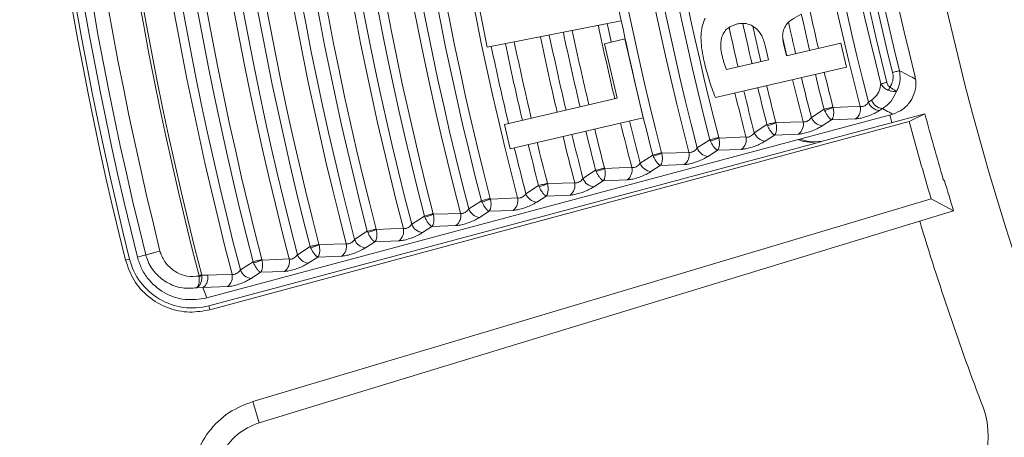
# Model space of a CAD drawing. Header units: millimetres. Extents: x 0 to 1118, y 0 to 864.
# Tile 330 of 512: x 495.22 to 502.85, y 412.14 to 415.38. Entities that reach past the tile are written whole.
import ezdxf

# ---------------------------------------------------------------- set-up
doc = ezdxf.new("R2010")
doc.units = ezdxf.units.MM
doc.styles.add('SLDTEXTSTYLE0', font='TXT', dxfattribs={"width": 0.605})
doc.dimstyles.new('SLDDIMSTYLE3', dxfattribs={"dimtxt": 3.175, "dimasz": 3.302, "dimexe": 0, "dimexo": 0.0625, "dimgap": 0.79375, "dimtad": 0, "dimtih": 1, "dimtoh": 1, "dimdec": 1, "dimlfac": 4, "dimrnd": 1e-09, "dimzin": 12, "dimdsep": 46, "dimtxsty": 'SLDTEXTSTYLE0', "dimsah": 1, "dimcen": 0.09, "dimadec": 0, "dimazin": 3, "dimtfac": 1, "dimtofl": 0, "dimtmove": 0, "dimatfit": 3, "dimfxl": 1, "dimfrac": 2, "dimtolj": 1, "dimtzin": 12, "dimarcsym": 0})

# ---------------------------------------------------------------- blocks, each defined once
blk = doc.blocks.new('_D_9')
at = {"color": 7, "linetype": 'Continuous', "lineweight": 0}
for p, q in [((522.1253, 420.3386), (447.1385, 420.3386)), ((448.7385, 420.3386), (448.7385, 403.9348)), ((448.7385, 382.6583), (448.7385, 399.0621)), ((465.7357, 382.6583), (447.1385, 382.6583))]:
    blk.add_line(p, q, dxfattribs=at)
for points in [[(448.7385, 420.3386), (448.2305, 417.0366), (449.2465, 417.0366)], [(448.7385, 382.6583), (449.2465, 385.9603), (448.2305, 385.9603)]]:
    blk.add_solid(points, dxfattribs=at)
at = {"color": 7, "linetype": 'Continuous', "lineweight": 0, "insert": (443.2814, 403.1549), "char_height": 3.175, "attachment_point": 1, "style": 'SLDTEXTSTYLE0'}
blk.add_mtext('150.7', dxfattribs=at)

msp = doc.modelspace()

# ---------------------------------------------------------------- linework, layer by layer
at = {"color": 7, "linetype": 'Continuous', "lineweight": 15}
for p, q in [((499.7535, 415.9967), (499.8765, 415.3703)), ((498.8392, 415.1667), (498.7208, 415.77)), ((499.8765, 415.3703), (498.8392, 415.1667)), ((499.7475, 415.1942), (499.9049, 415.2308)), ((499.9049, 415.2308), (500.047, 414.6199)), ((499.846, 414.7711), (499.7475, 415.1942)), ((501.0199, 415.0689), (500.9939, 415.1803)), ((501.1353, 415.1956), (501.1574, 415.1009)), ((501.1574, 415.1009), (501.5804, 415.1993)), ((501.5804, 415.1993), (501.6238, 415.013)), ((500.6946, 414.9932), (501.0199, 415.0689)), ((501.6238, 415.013), (500.6081, 414.7766)), ((498.9739, 414.5682), (499.846, 414.7711)), ((496.6654, 413.2229), (501.9758, 414.6458)), ((500.047, 414.6199), (499.0177, 414.3803)), ((502.2309, 414.6513), (501.4263, 414.4357)), ((501.974, 414.5824), (501.9583, 414.6423)), ((501.9758, 414.6458), (501.9839, 414.6481)), ((502.1096, 414.5913), (502.2309, 414.6513)), ((496.6899, 413.1317), (502.1096, 414.5913)), ((499.0177, 414.3803), (498.9739, 414.5682)), ((496.6816, 413.1625), (501.3868, 414.4233)), ((497.0215, 412.42), (502.2801, 413.9913)), ((502.2801, 413.9913), (502.4536, 413.8987)), ((502.4536, 413.8987), (497.0724, 412.2535)), ((496.1922, 413.5572), (496.1277, 413.5398)), ((496.1922, 413.5572), (496.1922, 413.5572))]:
    msp.add_line(p, q, dxfattribs=at)
at = {"color": 9, "linetype": 'Continuous', "lineweight": 0}
for p, q in [((501.3517, 414.6224), (501.45, 414.686)), ((501.4539, 414.6766), (501.45, 414.686)), ((501.5183, 414.7036), (501.5196, 414.6993)), ((501.7943, 414.7406), (501.8181, 414.756)), ((501.9022, 414.6909), (501.8784, 414.6756)), ((501.6945, 414.6116), (501.5086, 414.6044)), ((500.9091, 414.5041), (501.0074, 414.5677)), ((501.0113, 414.5584), (501.0074, 414.5677)), ((501.0758, 414.5853), (501.077, 414.581)), ((501.5086, 414.6044), (501.4358, 414.5573)), ((500.6332, 414.467), (500.6344, 414.4628)), ((501.066, 414.4861), (500.9932, 414.4391)), ((501.252, 414.4933), (501.066, 414.4861)), ((500.4665, 414.3858), (500.5648, 414.4495)), ((500.5687, 414.4402), (500.5648, 414.4495)), ((500.0239, 414.2676), (500.1222, 414.3312)), ((500.1261, 414.3219), (500.1222, 414.3312)), ((500.1906, 414.3488), (500.1918, 414.3446)), ((500.6234, 414.3678), (500.5507, 414.3208)), ((500.8094, 414.3751), (500.6234, 414.3678)), ((499.748, 414.2305), (499.7492, 414.2263)), ((500.1808, 414.2496), (500.1081, 414.2026)), ((500.3668, 414.2568), (500.1808, 414.2496)), ((499.5814, 414.1493), (499.6796, 414.2129)), ((499.6835, 414.2037), (499.6796, 414.2129)), ((499.1388, 414.0311), (499.237, 414.0947)), ((499.2409, 414.0854), (499.237, 414.0947)), ((499.3054, 414.1123), (499.3066, 414.1081)), ((499.7383, 414.1313), (499.6655, 414.0843)), ((499.9242, 414.1386), (499.7383, 414.1313)), ((499.2957, 414.0131), (499.2229, 413.9661)), ((499.4816, 414.0203), (499.2957, 414.0131)), ((498.6962, 413.9128), (498.7945, 413.9764)), ((498.7983, 413.9672), (498.7945, 413.9764)), ((498.8628, 413.994), (498.864, 413.9898)), ((498.2536, 413.7946), (498.3519, 413.8582)), ((498.3557, 413.8489), (498.3519, 413.8582)), ((498.4202, 413.8758), (498.4214, 413.8716)), ((498.8531, 413.8948), (498.7803, 413.8478)), ((499.039, 413.9021), (498.8531, 413.8948)), ((498.4105, 413.7766), (498.3377, 413.7295)), ((498.5964, 413.7838), (498.4105, 413.7766)), ((497.811, 413.6763), (497.9093, 413.7399)), ((497.9131, 413.7307), (497.9093, 413.7399)), ((497.9776, 413.7575), (497.9788, 413.7533)), ((497.3684, 413.558), (497.4667, 413.6216)), ((497.4705, 413.6124), (497.4667, 413.6216)), ((497.535, 413.6393), (497.5363, 413.6351)), ((497.9679, 413.6583), (497.8951, 413.6113)), ((498.1538, 413.6656), (497.9679, 413.6583)), ((497.5253, 413.5401), (497.4525, 413.493)), ((497.7113, 413.5473), (497.5253, 413.5401)), ((496.067, 413.5247), (496.0354, 413.5169)), ((496.9259, 413.4398), (497.0241, 413.5034)), ((497.0279, 413.4942), (497.0241, 413.5034)), ((497.0924, 413.521), (497.0937, 413.5169)), ((496.606, 413.3922), (496.6054, 413.3955)), ((496.6261, 413.4008), (496.627, 413.3931)), ((496.6261, 413.4008), (496.6721, 413.3994)), ((497.0827, 413.4218), (497.01, 413.3748)), ((497.2687, 413.4291), (497.0827, 413.4218)), ((496.8261, 413.3108), (496.6364, 413.3034)), ((496.6362, 413.303), (496.5867, 413.301)), ((496.6362, 413.303), (496.6654, 413.2229)), ((496.6816, 413.1625), (496.6899, 413.1317)), ((497.0215, 412.42), (497.0724, 412.2535))]:
    msp.add_line(p, q, dxfattribs=at)
at = {"color": 9, "linetype": 'Continuous', "lineweight": 0, "flags": 128}
for points in [[(502.034, 414.9849), (502.0308, 414.9841), (502.0265, 414.983), (502.021, 414.9816), (502.0146, 414.98), (502.0073, 414.9782), (501.9992, 414.9762), (501.9904, 414.974), (501.9811, 414.9717)], [(501.8896, 414.8823), (501.8947, 414.8836), (501.9002, 414.885), (501.9061, 414.8865), (501.9123, 414.8881), (501.9186, 414.8897), (501.9249, 414.8913), (501.9312, 414.8929), (501.9373, 414.8944)], [(501.45, 414.686), (501.4579, 414.688), (501.4666, 414.6903), (501.4759, 414.6927), (501.4854, 414.6951), (501.4948, 414.6975), (501.5036, 414.6998), (501.5116, 414.7018), (501.5183, 414.7036)], [(501.5196, 414.6993), (501.6328, 414.7037), (501.73, 414.7076)], [(501.0074, 414.5677), (501.0153, 414.5697), (501.024, 414.572), (501.0333, 414.5744), (501.0429, 414.5768), (501.0522, 414.5792), (501.061, 414.5815), (501.069, 414.5836), (501.0758, 414.5853)], [(501.077, 414.581), (501.1902, 414.5855), (501.2874, 414.5893)], [(500.5648, 414.4495), (500.5727, 414.4515), (500.5814, 414.4537), (500.5907, 414.4561), (500.6003, 414.4586), (500.6096, 414.461), (500.6184, 414.4633), (500.6264, 414.4653), (500.6332, 414.467)], [(500.6344, 414.4628), (500.7476, 414.4673), (500.8448, 414.4711)], [(500.1222, 414.3312), (500.1301, 414.3332), (500.1388, 414.3355), (500.1482, 414.3379), (500.1577, 414.3403), (500.167, 414.3427), (500.1758, 414.345), (500.1838, 414.3471), (500.1906, 414.3488)], [(500.1918, 414.3446), (500.3051, 414.349), (500.4022, 414.3529)], [(499.6796, 414.2129), (499.6875, 414.215), (499.6962, 414.2172), (499.7056, 414.2196), (499.7151, 414.2221), (499.7244, 414.2245), (499.7332, 414.2267), (499.7412, 414.2288), (499.748, 414.2305)], [(499.7492, 414.2263), (499.8625, 414.2308), (499.9596, 414.2346)], [(499.237, 414.0947), (499.2449, 414.0967), (499.2537, 414.099), (499.263, 414.1014), (499.2725, 414.1038), (499.2818, 414.1062), (499.2906, 414.1085), (499.2986, 414.1105), (499.3054, 414.1123)], [(499.3066, 414.1081), (499.4199, 414.1125), (499.517, 414.1164)], [(498.864, 413.9898), (498.9773, 413.9943), (499.0744, 413.9981)], [(498.7945, 413.9764), (498.8023, 413.9784), (498.8111, 413.9807), (498.8204, 413.9831), (498.8299, 413.9856), (498.8392, 413.988), (498.8481, 413.9902), (498.856, 413.9923), (498.8628, 413.994)], [(498.3519, 413.8582), (498.3597, 413.8602), (498.3685, 413.8624), (498.3778, 413.8648), (498.3873, 413.8673), (498.3966, 413.8697), (498.4055, 413.872), (498.4134, 413.874), (498.4202, 413.8758)], [(498.4214, 413.8716), (498.5347, 413.8761), (498.6318, 413.8799)], [(497.9093, 413.7399), (497.9171, 413.7419), (497.9259, 413.7442), (497.9352, 413.7466), (497.9447, 413.749), (497.9541, 413.7515), (497.9629, 413.7537), (497.9708, 413.7558), (497.9776, 413.7575)], [(497.9788, 413.7533), (498.0921, 413.7578), (498.1892, 413.7616)], [(497.4667, 413.6216), (497.4745, 413.6237), (497.4833, 413.6259), (497.4926, 413.6283), (497.5021, 413.6308), (497.5115, 413.6332), (497.5203, 413.6355), (497.5282, 413.6375), (497.535, 413.6393)], [(497.5363, 413.6351), (497.6495, 413.6396), (497.7467, 413.6434)], [(497.0241, 413.5034), (497.032, 413.5054), (497.0407, 413.5077), (497.05, 413.5101), (497.0595, 413.5125), (497.0689, 413.515), (497.0777, 413.5172), (497.0856, 413.5193), (497.0924, 413.521)], [(497.0937, 413.5169), (497.2069, 413.5213), (497.3041, 413.5252)], [(496.6054, 413.3955), (496.6084, 413.3963), (496.6113, 413.397), (496.6141, 413.3977), (496.6167, 413.3984), (496.6193, 413.3991), (496.6217, 413.3997), (496.624, 413.4003), (496.6261, 413.4008)], [(496.6721, 413.3994), (496.7403, 413.4021), (496.8615, 413.4069)]]:
    msp.add_lwpolyline(points, dxfattribs=at)
at = {"color": 7, "linetype": 'Continuous', "lineweight": 15, "flags": 128}
for points in [[(501.4263, 414.4357), (501.3185, 414.4375), (501.2613, 414.4544)], [(501.2476, 414.4507), (501.2826, 414.4376), (501.3868, 414.4233)]]:
    msp.add_lwpolyline(points, dxfattribs=at)
at = {"color": 9, "linetype": 'Continuous', "lineweight": 0}
for centre, radius, start, end in [((523.7232, 420.4083), 28.0099, 165.50061, 194.49938), ((523.7232, 420.4083), 27.9886, 165.50061, 194.49938), ((523.7232, 420.4083), 27.7592, 165.39113, 194.60887), ((523.7232, 420.4083), 27.6886, 165.42335, 194.57665), ((523.7232, 420.4083), 27.5776, 165.49984, 194.50016), ((523.7232, 420.4083), 27.507, 165.49984, 194.50016), ((523.7232, 420.4083), 27.3011, 165.39699, 194.60301), ((523.7232, 420.4083), 28.3707, 166.0265, 193.97425), ((523.7232, 420.4083), 28.2562, 166.03072, 193.97097), ((523.7232, 420.4083), 27.2305, 165.42979, 194.57021), ((523.7232, 420.4083), 27.1195, 165.50761, 194.49239), ((523.7232, 420.4083), 27.0489, 165.50761, 194.49239), ((523.7232, 420.4083), 26.843, 165.40305, 194.59695), ((523.7232, 420.4083), 26.7724, 165.43646, 194.56354), ((523.7232, 420.4083), 26.6614, 165.51565, 194.48435), ((523.7232, 420.4083), 26.5908, 165.51565, 194.48435), ((523.7232, 420.4083), 26.3849, 165.40932, 194.59068), ((523.7232, 420.4083), 26.3143, 165.44336, 194.55664), ((523.7232, 420.4083), 26.2033, 165.52396, 194.47604), ((523.7232, 420.4083), 26.1327, 165.52396, 194.47604), ((523.7232, 420.4083), 25.9268, 165.41581, 194.58419), ((523.7232, 420.4083), 25.8562, 165.4505, 194.5495), ((523.7232, 420.4083), 25.7452, 165.53258, 194.46742), ((523.7232, 420.4083), 25.6746, 165.53258, 194.46742), ((523.7232, 420.4083), 25.4687, 165.42253, 194.57747), ((523.7232, 420.4083), 24.3003, 165.56037, 194.43963), ((523.7232, 420.4083), 24.0944, 165.44423, 194.55577), ((523.7232, 420.4083), 24.0238, 165.48181, 194.51819), ((523.7232, 420.4083), 23.9128, 165.57034, 194.42966), ((523.7232, 420.4083), 22.7201, 165.46855, 194.53145), ((523.7232, 420.4083), 22.6495, 165.50863, 194.49137), ((523.7232, 420.4083), 22.5221, 165.79704, 194.20296), ((523.7232, 420.4083), 22.4729, 165.79704, 194.20296), ((523.7232, 420.4083), 22.4116, 165.96097, 194.03903), ((523.7232, 420.4083), 22.357, 165.96097, 194.03903), ((523.7232, 420.4083), 23.8422, 182.47419, 194.42966), ((523.7232, 420.4083), 22.926, 192.4773, 193.23673), ((523.7232, 420.4083), 24.3709, 191.92064, 194.43963), ((523.7232, 420.4083), 22.9965, 192.52078, 193.23631), ((523.7232, 420.4083), 24.7584, 191.91637, 193.28206), ((523.7232, 420.4083), 24.5525, 191.92319, 193.28358), ((523.7232, 420.4083), 24.4819, 191.92555, 192.26754), ((523.7232, 420.4083), 23.5657, 192.46805, 193.23306), ((523.7232, 420.4083), 23.4547, 192.44993, 193.23368), ((523.7232, 420.4083), 23.3841, 192.5419, 193.23408), ((523.7232, 420.4083), 23.1076, 192.62079, 193.23567), ((523.7232, 420.4083), 25.0106, 191.90818, 193.28024), ((523.7232, 420.4083), 24.94, 191.91045, 193.28075), ((523.7232, 420.4083), 24.829, 191.91406, 193.28155), ((523.7232, 420.4083), 23.1782, 192.88883, 193.23526), ((523.7232, 420.4083), 25.3981, 191.8959, 193.27751), ((523.7232, 420.4083), 25.2871, 191.89938, 193.27828), ((523.7232, 420.4083), 25.2165, 191.90161, 193.27878), ((523.7232, 420.4083), 23.1782, 193.70821, 194.53987), ((523.7232, 420.4083), 23.1076, 193.71006, 194.50066), ((523.7232, 420.4083), 22.9965, 193.71298, 194.40851), ((523.7232, 420.4083), 22.926, 193.71486, 194.40851), ((523.7232, 420.4083), 23.4547, 193.70109, 194.41929), ((523.7232, 420.4083), 23.3841, 193.70289, 194.41929), ((501.7925, 414.9214), 0.1787, 330.39653, 339.05638), ((523.7232, 420.4083), 23.6363, 193.6965, 194.54797), ((523.7232, 420.4083), 23.5657, 193.69827, 194.5096), ((501.3309, 415.1402), 0.4796, 284.8606, 293.1689), ((501.6371, 414.6873), 0.0951, 307.18515, 12.31653), ((501.8897, 414.7771), 0.1022, 200.92727, 263.63863), ((501.9136, 414.7925), 0.1022, 200.91953, 263.6314), ((501.4472, 414.6589), 0.1022, 200.93276, 263.63945), ((523.7232, 420.4083), 24.7584, 193.72842, 194.44924), ((523.7232, 420.4083), 24.5525, 193.73367, 194.56327), ((523.7232, 420.4083), 24.4819, 193.7355, 194.52645), ((500.8879, 415.0231), 0.4808, 284.87101, 293.15895), ((501.1945, 414.5691), 0.0951, 307.18582, 12.32161), ((523.7232, 420.4083), 25.0106, 193.72209, 194.5705), ((523.7232, 420.4083), 24.94, 193.72385, 194.53442), ((523.7232, 420.4083), 24.829, 193.72663, 194.44924), ((500.4451, 414.9056), 0.4816, 284.87777, 293.1531), ((500.7519, 414.4508), 0.0951, 307.18449, 12.33046), ((501.0046, 414.5406), 0.1022, 200.93643, 263.6417), ((523.7232, 420.4083), 25.3981, 193.71262, 194.54209), ((523.7232, 420.4083), 25.2871, 193.71531, 194.45849), ((523.7232, 420.4083), 25.2165, 193.71703, 194.45849), ((500.562, 414.4224), 0.1022, 200.94063, 263.64302), ((500.0021, 414.7885), 0.4827, 284.88808, 293.14323), ((500.3093, 414.3326), 0.0951, 307.18727, 12.33306), ((499.5592, 414.671), 0.4835, 284.89538, 293.13711), ((499.8667, 414.2143), 0.0951, 307.1898, 12.3377), ((500.1194, 414.3041), 0.1022, 200.94167, 263.64627), ((499.6768, 414.1859), 0.1022, 200.94646, 263.64661), ((499.1164, 414.5535), 0.4843, 284.90259, 293.13108), ((499.4241, 414.0961), 0.0951, 307.18919, 12.34155), ((498.9816, 413.9778), 0.0951, 307.18995, 12.34777), ((499.2342, 414.0676), 0.1022, 200.949, 263.6492), ((498.6734, 414.4363), 0.4854, 284.91244, 293.1224), ((498.2306, 414.3187), 0.4861, 284.91837, 293.11692), ((498.539, 413.8596), 0.0951, 307.19268, 12.35005), ((498.7916, 413.9493), 0.1022, 200.95225, 263.65108), ((498.349, 413.8311), 0.1022, 200.95496, 263.6527), ((497.7877, 414.2013), 0.487, 284.92511, 293.10964), ((498.0964, 413.7413), 0.0951, 307.19327, 12.35413), ((497.3449, 414.0836), 0.4876, 284.93061, 293.10458), ((497.6538, 413.623), 0.0951, 307.19179, 12.36027), ((497.9064, 413.7128), 0.1022, 200.95876, 263.65446), ((497.4638, 413.5946), 0.1022, 200.96237, 263.65478), ((496.902, 413.9662), 0.4885, 284.93822, 293.09743), ((497.2112, 413.5048), 0.0951, 307.19258, 12.36218), ((496.6375, 412.9353), 0.458, 91.32264, 93.9456), ((496.7686, 413.3866), 0.0951, 307.19608, 12.36334), ((497.0212, 413.4763), 0.1022, 200.96343, 263.65806)]:
    msp.add_arc(centre, radius, start, end, dxfattribs=at)
at = {"color": 7, "linetype": 'Continuous', "lineweight": 15}
for centre, radius, start, end in [((523.7232, 420.4083), 28.5326, 166.02319, 193.97681), ((523.7232, 420.4083), 28.5, 166.02319, 193.97681), ((523.7232, 420.4083), 28.4375, 166.02319, 193.97681), ((523.7232, 420.4083), 22.25, 165.79659, 194.20341), ((523.7253, 420.3386), 21.875, 187.71645, 264), ((523.7232, 420.4083), 22.25, 194.99551, 196.35621), ((523.7232, 420.4083), 22.3827, 195.06346, 196.6603), ((523.7232, 420.4083), 22.2435, 196.38976, 197.01686), ((523.7253, 420.3386), 22.5, 196.84543, 200.72754), ((496.5522, 413.6455), 0.5, 193.97681, 285), ((502.0971, 412.1541), 0.625, 296, 20.72754), ((497.2167, 411.7816), 0.4935, 107, 198.02778)]:
    msp.add_arc(centre, radius, start, end, dxfattribs=at)
msp.add_ellipse((519.4129, 434.5067), major_axis=(-8.6232, 28.2053), ratio=0.866113, start_param=2.08446, end_param=2.08497, dxfattribs=at)
for points, knots in [([(497.14, 406.5039), (496.747, 407.3052), (495.9216, 408.9881), (494.9718, 411.6873), (494.2516, 414.5458), (493.8199, 417.4632), (493.6749, 420.4083), (493.8197, 423.3536), (494.2524, 426.2704), (494.9689, 429.1309), (495.9623, 431.9073), (497.2231, 434.5729), (498.739, 437.1022), (500.4956, 439.4707), (502.4759, 441.6556), (504.6608, 443.6359), (507.0293, 445.3925), (509.5586, 446.9085), (512.2054, 448.1601), (514.9414, 449.1434), (517.7388, 449.8492), (520.5913, 450.3032), (522.5126, 450.3726), (523.4732, 450.4073)], [0, 0, 0, 0, 0.043645, 0.091666, 0.139688, 0.187709, 0.23573, 0.283752, 0.331773, 0.379795, 0.427816, 0.475838, 0.523859, 0.57188, 0.619902, 0.667923, 0.715945, 0.763966, 0.811987, 0.858991, 0.905994, 0.952997, 1, 1, 1, 1]), ([(497.5433, 443.0689), (496.9297, 442.3235), (495.7002, 440.8299), (494.1013, 438.4025), (492.6936, 435.8608), (491.5028, 433.2002), (490.5408, 430.4353), (489.8118, 427.5836), (489.3229, 424.6785), (489.0834, 421.7704), (489.0947, 418.8786), (489.3416, 416.0211), (489.8199, 413.1948), (490.5257, 410.4291), (491.4587, 407.7421), (492.604, 405.1447), (493.9575, 402.6532), (495.5709, 400.1533), (496.8559, 398.5861), (497.5433, 397.7477)], [0, 0, 0, 0, 0.058748, 0.117702, 0.176654, 0.235398, 0.294707, 0.354238, 0.413765, 0.473066, 0.530775, 0.588694, 0.646616, 0.704331, 0.761659, 0.819183, 0.87671, 0.934045, 1, 1, 1, 1]), ([(495.4547, 400.6311), (494.9671, 401.3617), (493.9912, 402.8238), (492.7416, 405.1583), (491.6585, 407.5821), (490.7682, 410.086), (490.0731, 412.6449), (489.5768, 415.2494), (489.2804, 417.895), (489.1893, 420.5597), (489.3036, 423.2193), (489.6215, 425.854), (490.141, 428.4614), (490.8611, 431.0235), (491.7739, 433.519), (492.8749, 435.9255), (494.1448, 438.2508), (495.1387, 439.7113), (495.6373, 440.4441)], [0, 0, 0, 0, 0.0622333, 0.1245552, 0.1873344, 0.2500552, 0.3123285, 0.3745357, 0.4370628, 0.4999765, 0.5624082, 0.6246363, 0.6870495, 0.7499503, 0.8125397, 0.8748313, 0.9371966, 1, 1, 1, 1]), ([(500.5205, 415.0557), (500.5145, 415.0839), (500.5024, 415.1403), (500.4923, 415.2421), (500.5005, 415.3304), (500.5241, 415.3814), (500.5292, 415.3925)], [0, 0, 0, 0, 0.250208, 0.500693, 0.891901, 1, 1, 1, 1]), ([(501.2723, 415.4222), (501.2483, 415.4101), (501.2061, 415.3888), (501.158, 415.3472), (501.1338, 415.3013), (501.1259, 415.2505), (501.1319, 415.2154), (501.1353, 415.1956)], [0, 0, 0, 0, 0.283018, 0.496195, 0.649256, 0.801826, 1, 1, 1, 1]), ([(500.7763, 415.3471), (500.7504, 415.3384), (500.7103, 415.325), (500.6708, 415.2811), (500.6508, 415.2308), (500.6461, 415.1705), (500.6544, 415.1274), (500.6583, 415.107)], [0, 0, 0, 0, 0.274441, 0.4261, 0.577599, 0.800415, 1, 1, 1, 1]), ([(500.9939, 415.1803), (500.9851, 415.2092), (500.9702, 415.258), (500.9252, 415.3142), (500.8742, 415.3457), (500.8217, 415.3545), (500.7901, 415.3493), (500.7763, 415.3471)], [0, 0, 0, 0, 0.2838253, 0.4798581, 0.6768331, 0.8590838, 1, 1, 1, 1]), ([(500.6583, 415.107), (500.6607, 415.0973), (500.6657, 415.078), (500.676, 415.0394), (500.6871, 415.0117), (500.6946, 414.9932)], [0, 0, 0, 0, 0.250434, 0.500941, 1, 1, 1, 1]), ([(500.6081, 414.7766), (500.5991, 414.7993), (500.5811, 414.8446), (500.5504, 414.9374), (500.5325, 415.0084), (500.5205, 415.0557)], [0, 0, 0, 0, 0.25016, 0.500239, 1, 1, 1, 1]), ([(502.1589, 414.9203), (502.1595, 414.9152), (502.1631, 414.8839), (502.1574, 414.8223), (502.1221, 414.7447), (502.0625, 414.6807), (502.0101, 414.659), (501.9839, 414.6481)], [0, 0, 0, 0, 0.046446, 0.284939, 0.523915, 0.761871, 1, 1, 1, 1]), ([(502.1589, 414.9203), (502.1577, 414.9278), (502.1563, 414.9373), (502.1539, 414.947), (502.1534, 414.9489)], [0, 0, 0, 0, 0.796793, 1, 1, 1, 1]), ([(501.4263, 414.4357), (501.4252, 414.4353), (501.4177, 414.4331), (501.4029, 414.4285), (501.3932, 414.4254), (501.3868, 414.4233)], [0, 0, 0, 0, 0.055986, 0.370663, 1, 1, 1, 1]), ([(496.1277, 413.5398), (496.1367, 413.5111), (496.1547, 413.4537), (496.2183, 413.3526), (496.3301, 413.2558), (496.4963, 413.1976), (496.6091, 413.2145), (496.6654, 413.2229)], [0, 0, 0, 0, 0.125271, 0.250559, 0.500343, 0.750287, 1, 1, 1, 1]), ([(496.3029, 413.5864), (496.3014, 413.586), (496.2932, 413.5838), (496.2751, 413.5789), (496.2487, 413.5719), (496.223, 413.5651), (496.2024, 413.5597), (496.1956, 413.558), (496.1922, 413.5572)], [0, 0, 0, 0, 0.033411, 0.186519, 0.389925, 0.593303, 0.796668, 1, 1, 1, 1]), ([(496.0354, 413.5169), (496.0544, 413.4626), (496.0925, 413.3543), (496.2107, 413.2257), (496.3604, 413.1392), (496.5282, 413.1029), (496.6377, 413.1224), (496.6899, 413.1317)], [0, 0, 0, 0, 0.196574, 0.392976, 0.594222, 0.806643, 1, 1, 1, 1]), ([(496.5778, 411.5737), (496.5621, 411.6441), (496.5305, 411.7848), (496.5708, 412.0003), (496.6726, 412.192), (496.8279, 412.3431), (496.9587, 412.395), (497.0215, 412.42)], [0, 0, 0, 0, 0.1959736, 0.3917754, 0.5924025, 0.8040648, 1, 1, 1, 1])]:
    msp.add_open_spline(points, degree=3, knots=knots, dxfattribs=at)
at = {"color": 9, "linetype": 'Continuous', "lineweight": 0}
for points, knots in [([(501.9593, 414.8576), (501.9649, 414.8664), (501.9781, 414.8874), (501.988, 414.9275), (501.9834, 414.9569), (501.9811, 414.9717)], [0, 0, 0, 0, 0.2675043, 0.6340003, 1, 1, 1, 1]), ([(502.034, 414.9849), (502.0372, 414.9624), (502.0435, 414.9173), (502.0302, 414.8616), (502.0151, 414.8322), (502.0103, 414.8228)], [0, 0, 0, 0, 0.403323, 0.808413, 1, 1, 1, 1]), ([(502.034, 414.9849), (502.0577, 414.9726), (502.0993, 414.9511), (502.141, 414.9296), (502.1589, 414.9203)], [0, 0, 0, 0, 0.570144, 1, 1, 1, 1]), ([(501.8181, 414.756), (501.8324, 414.768), (501.8609, 414.792), (501.8827, 414.84), (501.8879, 414.8721), (501.8896, 414.8823)], [0, 0, 0, 0, 0.40437, 0.809169, 1, 1, 1, 1]), ([(501.9478, 414.8332), (501.9458, 414.8339), (501.9381, 414.8365), (501.9248, 414.8438), (501.906, 414.8591), (501.8959, 414.8734), (501.8896, 414.8823)], [0, 0, 0, 0, 0.083115, 0.318589, 0.576428, 1, 1, 1, 1]), ([(501.9373, 414.8944), (501.9393, 414.8874), (501.9423, 414.8768), (501.9496, 414.8649), (501.9551, 414.8597), (501.9585, 414.858), (501.9593, 414.8576)], [0, 0, 0, 0, 0.489608, 0.737028, 0.934844, 1, 1, 1, 1]), ([(502.0103, 414.8228), (502.0101, 414.8229), (502.0077, 414.8248), (502.0003, 414.8303), (501.9832, 414.842), (501.9673, 414.8523), (501.9593, 414.8576)], [0, 0, 0, 0, 0.0161963, 0.3042104, 0.6502794, 1, 1, 1, 1]), ([(502.0103, 414.8228), (501.9981, 414.7966), (501.9723, 414.7411), (501.9264, 414.7082), (501.9022, 414.6909)], [0, 0, 0, 0, 0.473075, 1, 1, 1, 1]), ([(502.0103, 414.8228), (502.0101, 414.8228), (502.0065, 414.8221), (501.9965, 414.822), (501.9754, 414.8252), (501.9571, 414.8305), (501.9478, 414.8332)], [0, 0, 0, 0, 0.015017, 0.303791, 0.649998, 1, 1, 1, 1]), ([(501.5086, 414.6044), (501.5087, 414.6045), (501.5089, 414.6046), (501.5091, 414.6049), (501.5094, 414.6052), (501.5099, 414.6058), (501.5108, 414.6068), (501.5122, 414.6087), (501.5145, 414.6122), (501.5168, 414.6168), (501.5209, 414.6272), (501.5245, 414.6448), (501.5248, 414.6721), (501.5213, 414.6906), (501.5196, 414.6993)], [0, 0, 0, 0, 0.007815, 0.008903, 0.016521, 0.027641, 0.046249, 0.077542, 0.130682, 0.223372, 0.282746, 0.539267, 0.783818, 1, 1, 1, 1]), ([(501.73, 414.7076), (501.7341, 414.7069), (501.7415, 414.7056), (501.7517, 414.7079), (501.7617, 414.7116), (501.7729, 414.7177), (501.7856, 414.7287), (501.7915, 414.7368), (501.7943, 414.7406)], [0, 0, 0, 0, 0.200181, 0.35992, 0.395272, 0.592791, 0.805058, 1, 1, 1, 1]), ([(501.9839, 414.6481), (501.9746, 414.653), (501.9473, 414.6673), (501.9201, 414.6816), (501.9022, 414.6909)], [0, 0, 0, 0, 0.343462, 1, 1, 1, 1]), ([(501.2874, 414.5893), (501.2915, 414.5886), (501.2989, 414.5873), (501.3091, 414.5897), (501.3191, 414.5933), (501.3303, 414.5995), (501.343, 414.6104), (501.3489, 414.6185), (501.3517, 414.6224)], [0, 0, 0, 0, 0.200185, 0.359972, 0.395327, 0.592849, 0.805126, 1, 1, 1, 1]), ([(501.5086, 414.6044), (501.5085, 414.6044), (501.5084, 414.6044), (501.5081, 414.6045), (501.5079, 414.6047), (501.5073, 414.6049), (501.5064, 414.6053), (501.5049, 414.6062), (501.5021, 414.6079), (501.4987, 414.6106), (501.4915, 414.6171), (501.4807, 414.6297), (501.4662, 414.6519), (501.4578, 414.6687), (501.4539, 414.6766)], [0, 0, 0, 0, 0.007839, 0.0089, 0.016507, 0.027649, 0.046262, 0.077537, 0.130633, 0.223397, 0.28274, 0.539261, 0.783813, 1, 1, 1, 1]), ([(501.8784, 414.6756), (501.8692, 414.67), (501.8494, 414.6581), (501.8107, 414.6405), (501.7681, 414.6253), (501.7267, 414.6146), (501.7052, 414.6126), (501.6945, 414.6116)], [0, 0, 0, 0, 0.178278, 0.384437, 0.58839, 0.794245, 1, 1, 1, 1]), ([(501.066, 414.4861), (501.0659, 414.4861), (501.0658, 414.4862), (501.0656, 414.4863), (501.0653, 414.4864), (501.0647, 414.4866), (501.0638, 414.4871), (501.0623, 414.4879), (501.0595, 414.4897), (501.0561, 414.4923), (501.0489, 414.4989), (501.0381, 414.5115), (501.0235, 414.5336), (501.0152, 414.5505), (501.0113, 414.5584)], [0, 0, 0, 0, 0.007781, 0.008905, 0.016512, 0.027652, 0.04627, 0.077599, 0.130759, 0.223546, 0.282739, 0.539339, 0.783864, 1, 1, 1, 1]), ([(501.066, 414.4861), (501.0661, 414.4862), (501.0663, 414.4864), (501.0665, 414.4866), (501.0668, 414.4869), (501.0673, 414.4875), (501.0682, 414.4886), (501.0696, 414.4904), (501.0719, 414.4939), (501.0742, 414.4986), (501.0783, 414.509), (501.0819, 414.5266), (501.0822, 414.5539), (501.0787, 414.5724), (501.077, 414.581)], [0, 0, 0, 0, 0.007809, 0.008897, 0.016522, 0.027643, 0.046251, 0.077604, 0.130754, 0.22352, 0.282741, 0.539345, 0.783864, 1, 1, 1, 1]), ([(501.4358, 414.5573), (501.4266, 414.5518), (501.4068, 414.5398), (501.3681, 414.5222), (501.3256, 414.5071), (501.2841, 414.4963), (501.2627, 414.4943), (501.252, 414.4933)], [0, 0, 0, 0, 0.178241, 0.384399, 0.588358, 0.794226, 1, 1, 1, 1]), ([(500.6234, 414.3678), (500.6235, 414.368), (500.6237, 414.3681), (500.6239, 414.3684), (500.6242, 414.3687), (500.6247, 414.3693), (500.6256, 414.3703), (500.627, 414.3722), (500.6293, 414.3757), (500.6316, 414.3803), (500.6357, 414.3908), (500.6393, 414.4083), (500.6396, 414.4356), (500.6361, 414.4541), (500.6344, 414.4628)], [0, 0, 0, 0, 0.00776, 0.0088999, 0.0165278, 0.0276489, 0.0462637, 0.0776192, 0.1308303, 0.2237215, 0.2827852, 0.5394361, 0.7838917, 1, 1, 1, 1]), ([(500.8448, 414.4711), (500.8489, 414.4704), (500.8563, 414.4691), (500.8665, 414.4714), (500.8765, 414.4751), (500.8877, 414.4812), (500.9004, 414.4921), (500.9063, 414.5002), (500.9091, 414.5041)], [0, 0, 0, 0, 0.200215, 0.360024, 0.395378, 0.592914, 0.805171, 1, 1, 1, 1]), ([(500.4022, 414.3529), (500.4063, 414.3521), (500.4137, 414.3508), (500.4239, 414.3532), (500.4339, 414.3568), (500.4451, 414.363), (500.4578, 414.3739), (500.4637, 414.382), (500.4665, 414.3858)], [0, 0, 0, 0, 0.2002483, 0.3600613, 0.3954368, 0.5929655, 0.8052089, 1, 1, 1, 1]), ([(500.6234, 414.3678), (500.6233, 414.3679), (500.6232, 414.3679), (500.623, 414.368), (500.6227, 414.3682), (500.6221, 414.3684), (500.6212, 414.3688), (500.6197, 414.3697), (500.6169, 414.3714), (500.6135, 414.3741), (500.6063, 414.3806), (500.5955, 414.3932), (500.5809, 414.4154), (500.5726, 414.4322), (500.5687, 414.4402)], [0, 0, 0, 0, 0.00778, 0.008898, 0.016505, 0.02765, 0.046267, 0.077599, 0.13082, 0.223682, 0.282776, 0.539425, 0.783892, 1, 1, 1, 1]), ([(500.9932, 414.4391), (500.984, 414.4335), (500.9642, 414.4216), (500.9255, 414.404), (500.883, 414.3888), (500.8415, 414.3781), (500.8201, 414.3761), (500.8094, 414.3751)], [0, 0, 0, 0, 0.17823, 0.384386, 0.588352, 0.794235, 1, 1, 1, 1]), ([(500.1808, 414.2496), (500.1807, 414.2496), (500.1806, 414.2497), (500.1804, 414.2498), (500.1801, 414.2499), (500.1795, 414.2501), (500.1786, 414.2506), (500.1771, 414.2514), (500.1743, 414.2532), (500.1709, 414.2558), (500.1637, 414.2624), (500.1529, 414.275), (500.1383, 414.2971), (500.13, 414.314), (500.1261, 414.3219)], [0, 0, 0, 0, 0.00778, 0.008898, 0.01651, 0.027649, 0.046271, 0.077664, 0.13089, 0.223876, 0.28278, 0.539514, 0.783928, 1, 1, 1, 1]), ([(500.1808, 414.2496), (500.181, 414.2497), (500.1811, 414.2499), (500.1813, 414.2501), (500.1816, 414.2504), (500.1821, 414.251), (500.183, 414.2521), (500.1844, 414.2539), (500.1867, 414.2574), (500.189, 414.2621), (500.1931, 414.2725), (500.1968, 414.2901), (500.197, 414.3174), (500.1935, 414.3359), (500.1918, 414.3446)], [0, 0, 0, 0, 0.007761, 0.008901, 0.01653, 0.027657, 0.046323, 0.077683, 0.130906, 0.223875, 0.282791, 0.539526, 0.78393, 1, 1, 1, 1]), ([(500.5507, 414.3208), (500.5415, 414.3153), (500.5216, 414.3033), (500.4829, 414.2857), (500.4404, 414.2706), (500.3989, 414.2598), (500.3775, 414.2578), (500.3668, 414.2568)], [0, 0, 0, 0, 0.178205, 0.38436, 0.588335, 0.794213, 1, 1, 1, 1]), ([(499.7383, 414.1313), (499.7384, 414.1315), (499.7385, 414.1316), (499.7387, 414.1319), (499.739, 414.1322), (499.7396, 414.1328), (499.7404, 414.1338), (499.7418, 414.1357), (499.7441, 414.1392), (499.7465, 414.1439), (499.7505, 414.1543), (499.7542, 414.1718), (499.7545, 414.1991), (499.7509, 414.2176), (499.7492, 414.2263)], [0, 0, 0, 0, 0.007806, 0.008946, 0.016581, 0.027702, 0.046375, 0.07774, 0.131017, 0.224056, 0.282865, 0.539624, 0.783975, 1, 1, 1, 1]), ([(499.9596, 414.2346), (499.9637, 414.2339), (499.9711, 414.2326), (499.9814, 414.235), (499.9913, 414.2386), (500.0025, 414.2447), (500.0153, 414.2556), (500.0211, 414.2637), (500.0239, 414.2676)], [0, 0, 0, 0, 0.200331, 0.360128, 0.395482, 0.593019, 0.805241, 1, 1, 1, 1]), ([(499.517, 414.1164), (499.5211, 414.1157), (499.5285, 414.1144), (499.5388, 414.1167), (499.5487, 414.1203), (499.5599, 414.1264), (499.5727, 414.1374), (499.5785, 414.1455), (499.5814, 414.1493)], [0, 0, 0, 0, 0.200306, 0.360176, 0.395534, 0.593079, 0.805304, 1, 1, 1, 1]), ([(499.7383, 414.1313), (499.7381, 414.1314), (499.738, 414.1314), (499.7378, 414.1315), (499.7375, 414.1316), (499.7369, 414.1319), (499.7361, 414.1323), (499.7345, 414.1332), (499.7317, 414.1349), (499.7283, 414.1376), (499.7211, 414.1441), (499.7103, 414.1567), (499.6957, 414.1789), (499.6874, 414.1958), (499.6835, 414.2037)], [0, 0, 0, 0, 0.007836, 0.008903, 0.016565, 0.027714, 0.046384, 0.077779, 0.131013, 0.224063, 0.282874, 0.539629, 0.783972, 1, 1, 1, 1]), ([(500.1081, 414.2026), (500.0989, 414.197), (500.079, 414.185), (500.0403, 414.1675), (499.9978, 414.1523), (499.9563, 414.1416), (499.9349, 414.1396), (499.9242, 414.1386)], [0, 0, 0, 0, 0.178187, 0.384343, 0.588317, 0.794208, 1, 1, 1, 1]), ([(499.2957, 414.0131), (499.2955, 414.0131), (499.2954, 414.0132), (499.2952, 414.0133), (499.2949, 414.0134), (499.2944, 414.0136), (499.2935, 414.0141), (499.2919, 414.0149), (499.2891, 414.0167), (499.2857, 414.0193), (499.2785, 414.0259), (499.2677, 414.0385), (499.2531, 414.0607), (499.2448, 414.0775), (499.2409, 414.0854)], [0, 0, 0, 0, 0.0077836, 0.0089014, 0.0165684, 0.0277107, 0.0463856, 0.0777846, 0.1311252, 0.2241969, 0.2828665, 0.5396972, 0.7840109, 1, 1, 1, 1]), ([(499.2957, 414.0131), (499.2958, 414.0132), (499.2959, 414.0133), (499.2961, 414.0136), (499.2964, 414.0139), (499.297, 414.0145), (499.2978, 414.0156), (499.2992, 414.0174), (499.3015, 414.021), (499.3039, 414.0256), (499.3079, 414.036), (499.3116, 414.0536), (499.3119, 414.0809), (499.3083, 414.0994), (499.3066, 414.1081)], [0, 0, 0, 0, 0.0078058, 0.0088935, 0.0165809, 0.0277089, 0.0463761, 0.0777955, 0.131091, 0.2241991, 0.2828638, 0.5397023, 0.7840054, 1, 1, 1, 1]), ([(499.6655, 414.0843), (499.6563, 414.0788), (499.6364, 414.0668), (499.5977, 414.0492), (499.5552, 414.0341), (499.5137, 414.0233), (499.4923, 414.0213), (499.4816, 414.0203)], [0, 0, 0, 0, 0.1781659, 0.3843143, 0.5882992, 0.7941999, 1, 1, 1, 1]), ([(499.0744, 413.9981), (499.0785, 413.9974), (499.086, 413.9961), (499.0962, 413.9985), (499.1061, 414.0021), (499.1173, 414.0082), (499.1301, 414.0191), (499.136, 414.0272), (499.1388, 414.0311)], [0, 0, 0, 0, 0.2003449, 0.3601926, 0.3955897, 0.5931239, 0.8053486, 1, 1, 1, 1]), ([(498.8531, 413.8948), (498.853, 413.8949), (498.8528, 413.8949), (498.8526, 413.895), (498.8523, 413.8951), (498.8518, 413.8954), (498.8509, 413.8958), (498.8493, 413.8967), (498.8465, 413.8984), (498.8431, 413.9011), (498.8359, 413.9076), (498.8251, 413.9202), (498.8105, 413.9424), (498.8022, 413.9593), (498.7983, 413.9672)], [0, 0, 0, 0, 0.007783, 0.008901, 0.016567, 0.027715, 0.046389, 0.077843, 0.131196, 0.224337, 0.282863, 0.539784, 0.784046, 1, 1, 1, 1]), ([(498.8531, 413.8948), (498.8532, 413.895), (498.8533, 413.8951), (498.8536, 413.8954), (498.8538, 413.8957), (498.8544, 413.8963), (498.8552, 413.8973), (498.8566, 413.8992), (498.8589, 413.9027), (498.8613, 413.9074), (498.8653, 413.9178), (498.869, 413.9354), (498.8693, 413.9627), (498.8657, 413.9812), (498.864, 413.9898)], [0, 0, 0, 0, 0.007805, 0.008893, 0.016581, 0.02771, 0.046385, 0.077805, 0.131158, 0.224299, 0.28286, 0.539782, 0.784028, 1, 1, 1, 1]), ([(499.2229, 413.9661), (499.2137, 413.9605), (499.1939, 413.9485), (499.1552, 413.931), (499.1126, 413.9158), (499.0712, 413.9051), (499.0497, 413.9031), (499.039, 413.9021)], [0, 0, 0, 0, 0.17814, 0.384299, 0.588286, 0.794212, 1, 1, 1, 1]), ([(498.4105, 413.7766), (498.4104, 413.7766), (498.4102, 413.7767), (498.41, 413.7768), (498.4097, 413.7769), (498.4092, 413.7771), (498.4083, 413.7776), (498.4067, 413.7784), (498.4039, 413.7802), (498.4005, 413.7828), (498.3933, 413.7894), (498.3825, 413.802), (498.368, 413.8242), (498.3596, 413.841), (498.3557, 413.8489)], [0, 0, 0, 0, 0.007777, 0.0089, 0.016567, 0.027714, 0.046392, 0.077845, 0.131257, 0.224467, 0.282911, 0.539861, 0.784075, 1, 1, 1, 1]), ([(498.4105, 413.7766), (498.4106, 413.7767), (498.4107, 413.7768), (498.411, 413.7771), (498.4113, 413.7774), (498.4118, 413.778), (498.4126, 413.7791), (498.414, 413.7809), (498.4163, 413.7845), (498.4187, 413.7891), (498.4228, 413.7995), (498.4264, 413.8171), (498.4267, 413.8444), (498.4231, 413.8629), (498.4214, 413.8716)], [0, 0, 0, 0, 0.007753, 0.008892, 0.016531, 0.027716, 0.046392, 0.077871, 0.131229, 0.224437, 0.282904, 0.539858, 0.784077, 1, 1, 1, 1]), ([(498.7803, 413.8478), (498.7711, 413.8423), (498.7513, 413.8303), (498.7126, 413.8127), (498.6701, 413.7976), (498.6286, 413.7868), (498.6071, 413.7848), (498.5964, 413.7838)], [0, 0, 0, 0, 0.178122, 0.38427, 0.588261, 0.794186, 1, 1, 1, 1]), ([(498.6318, 413.8799), (498.636, 413.8792), (498.6434, 413.8779), (498.6536, 413.8802), (498.6636, 413.8838), (498.6748, 413.8899), (498.6875, 413.9009), (498.6934, 413.9089), (498.6962, 413.9128)], [0, 0, 0, 0, 0.200356, 0.3602463, 0.395623, 0.5931503, 0.8053391, 1, 1, 1, 1]), ([(498.1892, 413.7616), (498.1934, 413.7609), (498.2008, 413.7596), (498.211, 413.762), (498.221, 413.7656), (498.2322, 413.7717), (498.2449, 413.7826), (498.2508, 413.7907), (498.2536, 413.7946)], [0, 0, 0, 0, 0.200437, 0.360292, 0.395668, 0.593205, 0.805376, 1, 1, 1, 1]), ([(497.9679, 413.6583), (497.9678, 413.6584), (497.9676, 413.6584), (497.9674, 413.6585), (497.9671, 413.6586), (497.9666, 413.6589), (497.9657, 413.6593), (497.9641, 413.6602), (497.9613, 413.6619), (497.9579, 413.6646), (497.9507, 413.6711), (497.9399, 413.6837), (497.9254, 413.7059), (497.917, 413.7228), (497.9131, 413.7307)], [0, 0, 0, 0, 0.0077767, 0.0088943, 0.0165663, 0.0277126, 0.046446, 0.0779038, 0.1313214, 0.2245475, 0.2829031, 0.5399314, 0.7840956, 1, 1, 1, 1]), ([(497.9679, 413.6583), (497.968, 413.6584), (497.9681, 413.6586), (497.9684, 413.6588), (497.9687, 413.6592), (497.9692, 413.6598), (497.9701, 413.6608), (497.9715, 413.6627), (497.9738, 413.6662), (497.9761, 413.6709), (497.9802, 413.6813), (497.9838, 413.6989), (497.9841, 413.7262), (497.9805, 413.7447), (497.9788, 413.7533)], [0, 0, 0, 0, 0.007758, 0.008897, 0.016537, 0.027723, 0.046451, 0.077882, 0.1313, 0.224582, 0.282907, 0.539937, 0.784102, 1, 1, 1, 1]), ([(498.3377, 413.7295), (498.3285, 413.724), (498.3087, 413.712), (498.27, 413.6945), (498.2275, 413.6793), (498.186, 413.6686), (498.1646, 413.6666), (498.1538, 413.6656)], [0, 0, 0, 0, 0.178106, 0.384249, 0.588251, 0.794177, 1, 1, 1, 1]), ([(497.5253, 413.5401), (497.5254, 413.5402), (497.5255, 413.5403), (497.5258, 413.5406), (497.5261, 413.5409), (497.5266, 413.5415), (497.5275, 413.5426), (497.5289, 413.5444), (497.5312, 413.548), (497.5335, 413.5526), (497.5376, 413.5631), (497.5412, 413.5806), (497.5415, 413.6079), (497.5379, 413.6264), (497.5363, 413.6351)], [0, 0, 0, 0, 0.0078088, 0.0088946, 0.0165872, 0.0277733, 0.0465009, 0.0779902, 0.1314192, 0.2247628, 0.2829483, 0.5400053, 0.7841356, 1, 1, 1, 1]), ([(497.7467, 413.6434), (497.7508, 413.6427), (497.7582, 413.6414), (497.7684, 413.6437), (497.7784, 413.6473), (497.7896, 413.6534), (497.8023, 413.6644), (497.8082, 413.6724), (497.811, 413.6763)], [0, 0, 0, 0, 0.200415, 0.360312, 0.395711, 0.593242, 0.805405, 1, 1, 1, 1]), ([(496.5867, 413.301), (496.5498, 413.2987), (496.4699, 413.2938), (496.3521, 413.338), (496.2548, 413.421), (496.2085, 413.5024), (496.1946, 413.5492), (496.1922, 413.5572)], [0, 0, 0, 0, 0.21877, 0.473746, 0.71865, 0.951892, 1, 1, 1, 1]), ([(496.3029, 413.5864), (496.3046, 413.5806), (496.3149, 413.5459), (496.3491, 413.4849), (496.4212, 413.422), (496.5119, 413.3861), (496.575, 413.3902), (496.606, 413.3922)], [0, 0, 0, 0, 0.044559, 0.268881, 0.506605, 0.757542, 1, 1, 1, 1]), ([(497.3041, 413.5252), (497.3082, 413.5244), (497.3156, 413.5231), (497.3258, 413.5255), (497.3358, 413.5291), (497.347, 413.5352), (497.3598, 413.5461), (497.3656, 413.5542), (497.3684, 413.558)], [0, 0, 0, 0, 0.200438, 0.360367, 0.395768, 0.593308, 0.805472, 1, 1, 1, 1]), ([(497.5253, 413.5401), (497.5252, 413.5401), (497.5251, 413.5402), (497.5248, 413.5403), (497.5245, 413.5404), (497.524, 413.5406), (497.5231, 413.5411), (497.5215, 413.5419), (497.5187, 413.5437), (497.5153, 413.5463), (497.5081, 413.5529), (497.4973, 413.5655), (497.4828, 413.5877), (497.4744, 413.6045), (497.4705, 413.6124)], [0, 0, 0, 0, 0.007775, 0.008898, 0.016626, 0.02777, 0.046503, 0.077963, 0.131432, 0.224727, 0.282944, 0.540027, 0.784132, 1, 1, 1, 1]), ([(497.8951, 413.6113), (497.8859, 413.6058), (497.8661, 413.5938), (497.8274, 413.5762), (497.7849, 413.5611), (497.7434, 413.5503), (497.722, 413.5483), (497.7113, 413.5473)], [0, 0, 0, 0, 0.1780906, 0.3842405, 0.5882351, 0.7941774, 1, 1, 1, 1]), ([(497.0827, 413.4218), (497.0826, 413.4219), (497.0825, 413.4219), (497.0822, 413.422), (497.082, 413.4221), (497.0814, 413.4224), (497.0805, 413.4228), (497.0789, 413.4237), (497.0761, 413.4254), (497.0727, 413.4281), (497.0655, 413.4346), (497.0547, 413.4473), (497.0402, 413.4694), (497.0318, 413.4863), (497.0279, 413.4942)], [0, 0, 0, 0, 0.007775, 0.008898, 0.016625, 0.02777, 0.046507, 0.078023, 0.131503, 0.224863, 0.282992, 0.540074, 0.784157, 1, 1, 1, 1]), ([(497.0827, 413.4218), (497.0828, 413.4219), (497.083, 413.4221), (497.0832, 413.4223), (497.0835, 413.4227), (497.084, 413.4233), (497.0849, 413.4243), (497.0863, 413.4262), (497.0886, 413.4297), (497.0909, 413.4344), (497.095, 413.4448), (497.0986, 413.4624), (497.0989, 413.4897), (497.0953, 413.5082), (497.0937, 413.5169)], [0, 0, 0, 0, 0.0078083, 0.0088956, 0.0165892, 0.0277745, 0.0465094, 0.0780001, 0.1314847, 0.2248565, 0.2829888, 0.5400817, 0.7841619, 1, 1, 1, 1]), ([(497.4525, 413.493), (497.4434, 413.4875), (497.4235, 413.4755), (497.3848, 413.458), (497.3423, 413.4428), (497.3008, 413.4321), (497.2794, 413.4301), (497.2687, 413.4291)], [0, 0, 0, 0, 0.178055, 0.384206, 0.5882, 0.794143, 1, 1, 1, 1]), ([(496.627, 413.3931), (496.627, 413.3852), (496.627, 413.3671), (496.6199, 413.3399), (496.6064, 413.3157), (496.5938, 413.3048), (496.5869, 413.3011), (496.5867, 413.301)], [0, 0, 0, 0, 0.202724, 0.461985, 0.722841, 0.989286, 1, 1, 1, 1]), ([(496.606, 413.3922), (496.6068, 413.3843), (496.6086, 413.3663), (496.6062, 413.3393), (496.599, 413.3155), (496.5913, 413.3047), (496.5869, 413.3011), (496.5867, 413.301)], [0, 0, 0, 0, 0.20272, 0.461921, 0.722757, 0.986491, 1, 1, 1, 1]), ([(496.6721, 413.3994), (496.6726, 413.3964), (496.6738, 413.3874), (496.6737, 413.3683), (496.6684, 413.3434), (496.6556, 413.3186), (496.6428, 413.3085), (496.6364, 413.3034)], [0, 0, 0, 0, 0.080681, 0.236614, 0.491073, 0.745518, 1, 1, 1, 1]), ([(496.8615, 413.4069), (496.8656, 413.4062), (496.873, 413.4049), (496.8833, 413.4072), (496.8932, 413.4108), (496.9044, 413.4169), (496.9172, 413.4279), (496.923, 413.4359), (496.9259, 413.4398)], [0, 0, 0, 0, 0.200445, 0.360375, 0.395773, 0.593329, 0.805494, 1, 1, 1, 1]), ([(497.01, 413.3748), (497.0008, 413.3693), (496.9809, 413.3573), (496.9423, 413.3397), (496.8997, 413.3246), (496.8582, 413.3138), (496.8368, 413.3118), (496.8261, 413.3108)], [0, 0, 0, 0, 0.1780455, 0.3841933, 0.5882106, 0.794159, 1, 1, 1, 1]), ([(496.6364, 413.3034), (496.6364, 413.3034), (496.6362, 413.3033), (496.6361, 413.3031), (496.6361, 413.303), (496.6362, 413.303)], [0, 0, 0, 0, 0.222297, 0.614454, 1, 1, 1, 1])]:
    msp.add_open_spline(points, degree=3, knots=knots, dxfattribs=at)

# ---------------------------------------------------------------- dimensions: what is measured, and where the dimension line sits
at = {"color": 7, "linetype": 'Continuous', "lineweight": 0}
dim = msp.add_linear_dim(base=(448.7385, 420.3386), p1=(467.3357, 382.6583), p2=(523.7253, 420.3386), angle=90, dimstyle='SLDDIMSTYLE3', dxfattribs=at)
dim.commit()
dim.dimension.update_dxf_attribs({"geometry": '_D_9', "text_midpoint": (448.7385, 401.4985), "dimtype": 160})

doc.saveas('drawing.dxf')
